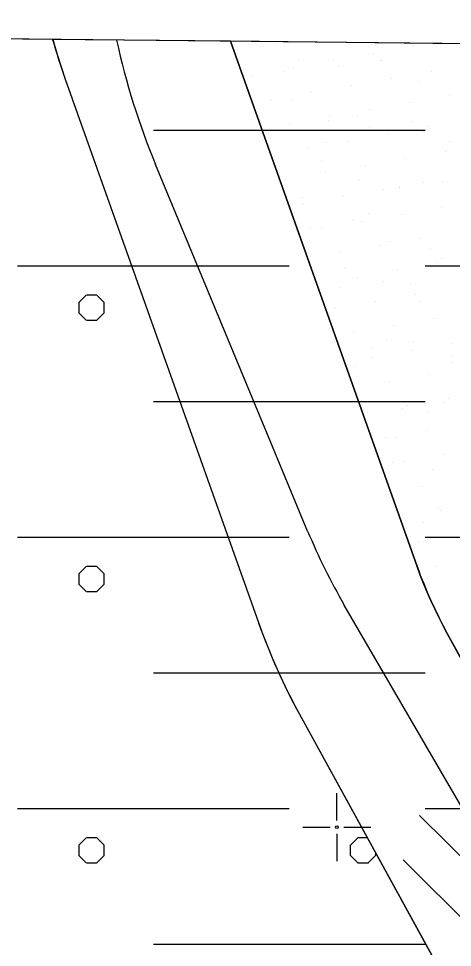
# Model space of a CAD drawing. Extents: x 419109 to 421295, y 4452223 to 4457798.
# Drawn here: x 419882.8 to 420042.5, y 4457455.7 to 4457798 of the extents above; entities that cross this region are included whole.
import ezdxf

# ---------------------------------------------------------------- set-up
doc = ezdxf.new("R2010")
doc.units = 0
for name, color, linetype in [('ADAKENARI', 7, 'Continuous'), ('PAFTALAMA', 7, 'Continuous'), ('PL_AYA_PARK_DINLENME', 7, 'Continuous'), ('PL_KA_TARIM_ALANI', 7, 'Continuous'), ('PL_TA_K_DERE', 7, 'Continuous'), ('SN_TR_SIVILASMA', 7, 'Continuous'), ('SN_TR_TASKIN', 7, 'Continuous'), ('TR_TARIMALANI', 7, 'Continuous'), ('TRFAT_PARKALANI', 7, 'Continuous')]:
    doc.layers.add(name, color=color, linetype=linetype)

msp = doc.modelspace()

# ---------------------------------------------------------------- linework, layer by layer
at = {"layer": 'ADAKENARI'}
for p, q in [((419960.83, 4457789.63), (420029.54, 4457596.1)), ((419899.97, 4457775.73), (419971.11, 4457575.36)), ((420040.61, 4457571.39), (420142.03, 4457386.37)), ((419986.24, 4457541.59), (420087.66, 4457356.57))]:
    msp.add_line(p, q, dxfattribs=at)
for centre, radius, start, end in [((420117.42, 4457852.93), 230.74, 195.7429, 199.5465), ((420188.96, 4457652.7), 169.17, 199.5465, 208.7282), ((420188.96, 4457652.7), 231.17, 199.5465, 208.7282)]:
    msp.add_arc(centre, radius, start, end, dxfattribs=at)
at = {"layer": 'PAFTALAMA'}
for p, q in [((421295.36, 4457775.52), (419168.18, 4457798.01)), ((420000, 4457502.5), (420000, 4457512.5)), ((419987.5, 4457500), (419997.5, 4457500)), ((420002.5, 4457500), (420012.5, 4457500)), ((420000, 4457497.5), (420000, 4457487.5))]:
    msp.add_line(p, q, dxfattribs=at)
msp.add_circle((420000, 4457500), 0.5, dxfattribs=at)
at = {"layer": 'PL_AYA_PARK_DINLENME'}
msp.add_line((420046.02, 4457788.73), (419960.83, 4457789.63), dxfattribs=at)
msp.add_lwpolyline([(419960.83, 4457789.63), (420029.54, 4457596.1), (420030.7, 4457592.92), (420031.93, 4457589.76), (420033.23, 4457586.63), (420034.58, 4457583.53), (420036, 4457580.45), (420037.48, 4457577.4), (420039.01, 4457574.38), (420040.61, 4457571.39), (420142.03, 4457386.37)], dxfattribs=at)
at = {"layer": 'PL_KA_TARIM_ALANI'}
msp.add_line((420060.22, 4457482.65), (420002.71, 4457581.81), dxfattribs=at)
for points in [[(419918.87, 4457790.08), (419168.18, 4457798.01), (419159.16, 4456956.55)], [(419989.21, 4457609.12), (419974.23, 4457645.28), (419933.24, 4457744.21)]]:
    msp.add_lwpolyline(points, dxfattribs=at)
for centre, radius, start, end in [((420182.33, 4457847.42), 269.63, 192.2779, 202.5057), ((420201.35, 4457697.02), 229.63, 202.5057, 210.1137)]:
    msp.add_arc(centre, radius, start, end, dxfattribs=at)
at = {"layer": 'PL_TA_K_DERE'}
msp.add_line((419960.83, 4457789.63), (419895.38, 4457790.33), dxfattribs=at)
for points in [[(419895.38, 4457790.33), (419896.99, 4457784.73), (419899.97, 4457775.73), (419971.11, 4457575.36), (419972.71, 4457571.01), (419974.38, 4457566.7), (419976.15, 4457562.42), (419978, 4457558.17), (419979.94, 4457553.97), (419981.96, 4457549.8), (419984.06, 4457545.67), (419986.24, 4457541.59), (420087.66, 4457356.57)], [(420142.03, 4457386.37), (420040.61, 4457571.39), (420039.01, 4457574.38), (420037.48, 4457577.4), (420036, 4457580.45), (420034.58, 4457583.53), (420033.23, 4457586.63), (420031.93, 4457589.76), (420030.7, 4457592.92), (420029.54, 4457596.1), (419960.83, 4457789.63)]]:
    msp.add_lwpolyline(points, dxfattribs=at)
at = {"layer": 'SN_TR_SIVILASMA'}
for p, q in [((421279.51, 4456255.28), (420030.45, 4457504.34)), ((421279.27, 4456233.06), (420024.37, 4457487.97))]:
    msp.add_line(p, q, dxfattribs=at)
at = {"layer": 'SN_TR_TASKIN'}
for p, q in [((419932.43, 4457756.9), (420032.43, 4457756.9)), ((419882.43, 4457706.9), (419982.43, 4457706.9)), ((420032.43, 4457706.9), (420132.43, 4457706.9)), ((419932.43, 4457656.9), (420032.43, 4457656.9)), ((419882.43, 4457606.9), (419982.43, 4457606.9)), ((420032.43, 4457606.9), (420132.43, 4457606.9)), ((419932.43, 4457556.9), (420032.43, 4457556.9)), ((419882.43, 4457506.9), (419982.43, 4457506.9)), ((420032.43, 4457506.9), (420132.43, 4457506.9)), ((419932.43, 4457456.9), (420032.43, 4457456.9))]:
    msp.add_line(p, q, dxfattribs=at)
at = {"layer": 'TR_TARIMALANI'}
for p, q in [((419905, 4457693.4), (419907.71, 4457696.11)), ((419907.75, 4457696.14), (419911.58, 4457696.14)), ((419914.25, 4457693.4), (419911.54, 4457696.11)), ((419905.04, 4457689.6), (419905.04, 4457693.43)), ((419914.29, 4457689.6), (419914.29, 4457693.43)), ((419907.71, 4457686.86), (419905, 4457689.57)), ((419911.54, 4457686.86), (419914.25, 4457689.57)), ((419907.75, 4457686.89), (419911.58, 4457686.89)), ((419905, 4457593.4), (419907.71, 4457596.11)), ((419907.75, 4457596.14), (419911.58, 4457596.14)), ((419914.25, 4457593.4), (419911.54, 4457596.11)), ((419905.04, 4457589.6), (419905.04, 4457593.43)), ((419914.29, 4457589.6), (419914.29, 4457593.43)), ((419907.71, 4457586.86), (419905, 4457589.57)), ((419911.54, 4457586.86), (419914.25, 4457589.57)), ((419907.75, 4457586.89), (419911.58, 4457586.89)), ((419905, 4457493.4), (419907.71, 4457496.11)), ((419907.75, 4457496.14), (419911.58, 4457496.14)), ((419914.25, 4457493.4), (419911.54, 4457496.11)), ((420005, 4457493.4), (420007.71, 4457496.11)), ((420007.75, 4457496.14), (420011.16, 4457496.14)), ((419905.04, 4457489.6), (419905.04, 4457493.43)), ((419914.29, 4457489.6), (419914.29, 4457493.43)), ((420005.04, 4457489.6), (420005.04, 4457493.43)), ((419907.71, 4457486.86), (419905, 4457489.57)), ((419911.54, 4457486.86), (419914.25, 4457489.57)), ((420007.71, 4457486.86), (420005, 4457489.57)), ((420011.54, 4457486.86), (420014.25, 4457489.57)), ((420014.29, 4457489.6), (420014.29, 4457490.43)), ((419907.75, 4457486.89), (419911.58, 4457486.89)), ((420007.75, 4457486.89), (420011.58, 4457486.89))]:
    msp.add_line(p, q, dxfattribs=at)
at = {"layer": 'TRFAT_PARKALANI'}
for p, q in [((419977.2, 4457788.78), (419977.2, 4457788.78)), ((419992.09, 4457788.27), (419992.09, 4457788.27)), ((420028.18, 4457787.61), (420028.18, 4457787.61)), ((419962.43, 4457786.17), (419962.43, 4457786.17)), ((420013.41, 4457785), (420013.41, 4457785)), ((419983.86, 4457779.8), (419983.86, 4457779.8)), ((419985.75, 4457782.79), (419985.75, 4457782.79)), ((419998.64, 4457782.4), (419998.64, 4457782.4)), ((420000.52, 4457780.19), (420000.52, 4457780.19)), ((420016.16, 4457782.51), (420016.16, 4457782.51)), ((420016.44, 4457782.59), (420016.44, 4457782.59)), ((419969.09, 4457777.19), (419969.09, 4457777.19)), ((419980.6, 4457778.62), (419980.6, 4457778.62)), ((420034.84, 4457778.63), (420034.84, 4457778.63)), ((420005.3, 4457773.42), (420005.3, 4457773.42)), ((420020.07, 4457776.03), (420020.07, 4457776.03)), ((420030.06, 4457774.98), (420030.06, 4457774.98)), ((419990.53, 4457770.82), (419990.53, 4457770.82)), ((420041.5, 4457769.65), (420041.5, 4457769.65)), ((419975.75, 4457768.21), (419975.75, 4457768.21)), ((419983.14, 4457768.02), (419983.14, 4457768.02)), ((420026.73, 4457767.05), (420026.73, 4457767.05)), ((420011.96, 4457764.44), (420011.96, 4457764.44)), ((419982.41, 4457759.23), (419982.41, 4457759.23)), ((419997.05, 4457760.49), (419997.05, 4457760.49)), ((419997.19, 4457761.84), (419997.19, 4457761.84)), ((420007.55, 4457762.07), (420007.55, 4457762.07)), ((420027.46, 4457760.21), (420027.46, 4457760.21)), ((420011.82, 4457757.89), (420011.82, 4457757.89)), ((420031.89, 4457756.39), (420031.89, 4457756.39)), ((420033.39, 4457758.07), (420033.39, 4457758.07)), ((419996.06, 4457752.43), (419996.06, 4457752.43)), ((420003.85, 4457752.86), (420003.85, 4457752.86)), ((420018.62, 4457755.46), (420018.62, 4457755.46)), ((420041.36, 4457752.68), (420041.36, 4457752.68)), ((419989.07, 4457750.25), (419989.07, 4457750.25)), ((420040.05, 4457749.09), (420040.05, 4457749.09)), ((419994.44, 4457745.72), (419994.44, 4457745.72)), ((420025.28, 4457746.48), (420025.28, 4457746.48)), ((419978.8, 4457743.4), (419978.8, 4457743.4)), ((420010.51, 4457743.88), (420010.51, 4457743.88)), ((419980.96, 4457738.67), (419980.96, 4457738.67)), ((419995.73, 4457741.27), (419995.73, 4457741.27)), ((420008.34, 4457738.19), (420008.34, 4457738.19)), ((420023, 4457735.88), (420023, 4457735.88)), ((420023.12, 4457735.59), (420023.12, 4457735.59)), ((420031.94, 4457737.5), (420031.94, 4457737.5)), ((420038.76, 4457737.9), (420038.76, 4457737.9)), ((419987.16, 4457731.91), (419987.16, 4457731.91)), ((420002.4, 4457732.29), (420002.4, 4457732.29)), ((420017.17, 4457734.9), (420017.17, 4457734.9)), ((419987.62, 4457729.69), (419987.62, 4457729.69)), ((420038.6, 4457728.52), (420038.6, 4457728.52)), ((420011.51, 4457726.23), (420011.51, 4457726.23)), ((420023.83, 4457725.92), (420023.83, 4457725.92)), ((420005.74, 4457723.42), (420005.74, 4457723.42)), ((420009.06, 4457723.31), (420009.06, 4457723.31)), ((419990.1, 4457721.1), (419990.1, 4457721.1)), ((419994.28, 4457720.71), (419994.28, 4457720.71)), ((420019.64, 4457715.89), (420019.64, 4457715.89)), ((420030.49, 4457716.94), (420030.49, 4457716.94)), ((420000.94, 4457711.73), (420000.94, 4457711.73)), ((420015.72, 4457714.33), (420015.72, 4457714.33)), ((420034.42, 4457713.28), (420034.42, 4457713.28)), ((420037.15, 4457707.96), (420037.15, 4457707.96)), ((420038.45, 4457709.68), (420038.45, 4457709.68)), ((420002.62, 4457705.72), (420002.62, 4457705.72)), ((420022.38, 4457705.35), (420022.38, 4457705.35)), ((420007.6, 4457702.75), (420007.6, 4457702.75)), ((420017.04, 4457701.12), (420017.04, 4457701.12)), ((419992.83, 4457700.14), (419992.83, 4457700.14)), ((420001.4, 4457698.8), (420001.4, 4457698.8)), ((420026.96, 4457700.04), (420026.96, 4457700.04)), ((420029.04, 4457696.37), (420029.04, 4457696.37)), ((419999.49, 4457691.16), (419999.49, 4457691.16)), ((420014.27, 4457693.77), (420014.27, 4457693.77)), ((420030.94, 4457693.59), (420030.94, 4457693.59)), ((420035.7, 4457687.39), (420035.7, 4457687.39)), ((420020.93, 4457684.79), (420020.93, 4457684.79)), ((420006.15, 4457682.18), (420006.15, 4457682.18)), ((420018.07, 4457679.52), (420018.07, 4457679.52)), ((420028.34, 4457678.82), (420028.34, 4457678.82)), ((420042.36, 4457678.41), (420042.36, 4457678.41)), ((420012.7, 4457676.5), (420012.7, 4457676.5)), ((420027.59, 4457675.81), (420027.59, 4457675.81)), ((420042.42, 4457673.84), (420042.42, 4457673.84)), ((420012.81, 4457673.2), (420012.81, 4457673.2)), ((420042.24, 4457671.29), (420042.24, 4457671.29)), ((420006.58, 4457669.88), (420006.58, 4457669.88)), ((420034.25, 4457666.83), (420034.25, 4457666.83)), ((420019.47, 4457664.22), (420019.47, 4457664.22)), ((420009.22, 4457656.8), (420009.22, 4457656.8)), ((420039.64, 4457656.52), (420039.64, 4457656.52)), ((420040.91, 4457657.85), (420040.91, 4457657.85)), ((420024, 4457654.2), (420024, 4457654.2)), ((420026.14, 4457655.24), (420026.14, 4457655.24)), ((420033.52, 4457653.33), (420033.52, 4457653.33)), ((420011.36, 4457652.64), (420011.36, 4457652.64)), ((420032.8, 4457646.26), (420032.8, 4457646.26)), ((420018.02, 4457643.66), (420018.02, 4457643.66)), ((420022.03, 4457643.69), (420022.03, 4457643.69)), ((420039.46, 4457637.28), (420039.46, 4457637.28)), ((420020.52, 4457634.5), (420020.52, 4457634.5)), ((420024.68, 4457634.68), (420024.68, 4457634.68)), ((420035.3, 4457631.9), (420035.3, 4457631.9)), ((420031.34, 4457625.7), (420031.34, 4457625.7)), ((420037.49, 4457617.49), (420037.49, 4457617.49)), ((420038.01, 4457616.72), (420038.01, 4457616.72)), ((420023.23, 4457614.11), (420023.23, 4457614.11)), ((420031.82, 4457612.2), (420031.82, 4457612.2)), ((420029.89, 4457605.13), (420029.89, 4457605.13)), ((420029.22, 4457597.43), (420029.22, 4457597.43)), ((420036.55, 4457596.16), (420036.55, 4457596.16)), ((420040.52, 4457575.13), (420040.52, 4457575.13))]:
    msp.add_line(p, q, dxfattribs=at)

doc.saveas('drawing.dxf')
